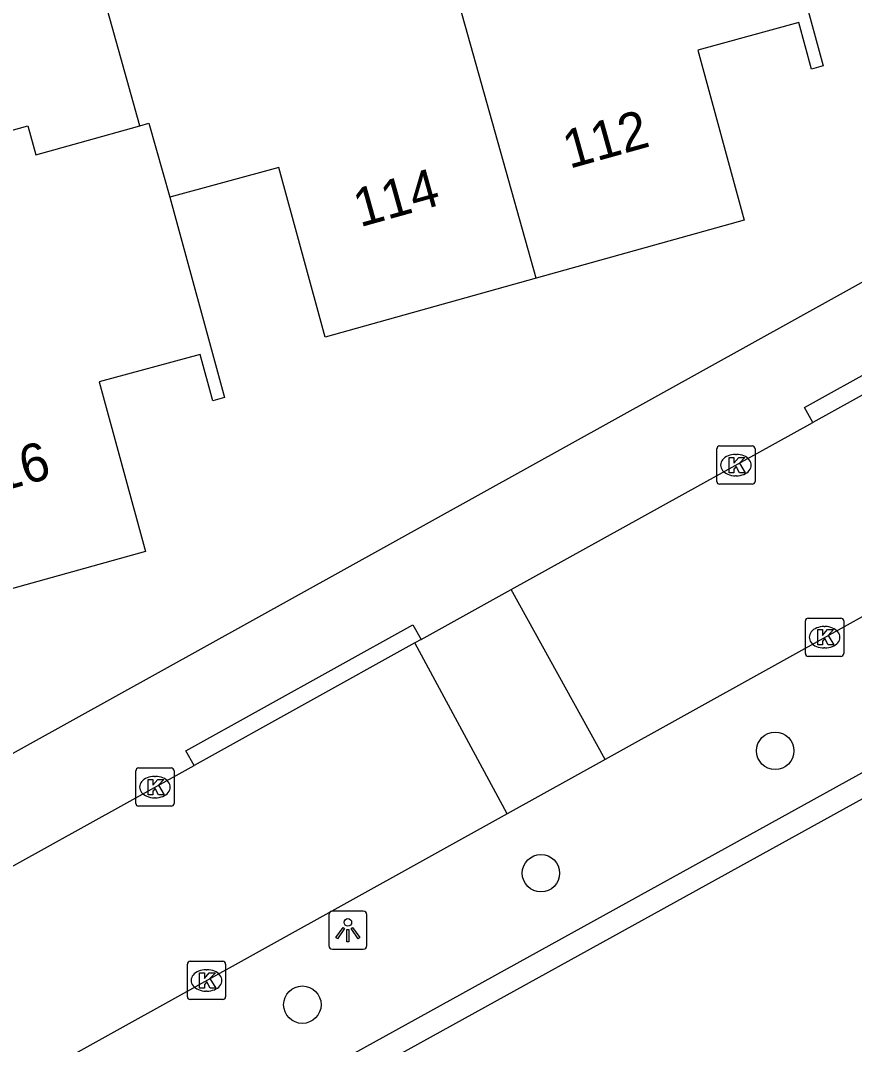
# Model space of a CAD drawing. Extents: x 159628 to 160723, y 388176 to 389416.
# Drawn here: x 160028.09 to 160049.9, y 388401.09 to 388427.86 of the extents above; entities that cross this region are included whole.
import ezdxf

# ---------------------------------------------------------------- set-up
doc = ezdxf.new("R2010")
doc.units = 0
for name, color, linetype in [('IMGEO_Boom', 7, 'Continuous'), ('IMGEO_Haag', 7, 'Continuous'), ('IMGEO_Kolk', 7, 'Continuous'), ('IMGEO_Lichtpunt', 7, 'Continuous'), ('IMGEO_Pand', 7, 'Continuous'), ('IMGEO_Pand_nummerreeks', 7, 'Continuous'), ('IMGEO_Rijbaan_lokaal_open', 7, 'Continuous'), ('IMGEO_Voetpad_open', 7, 'Continuous')]:
    doc.layers.add(name, color=color, linetype=linetype)

msp = doc.modelspace()

# ---------------------------------------------------------------- linework, layer by layer
at = {"layer": 'IMGEO_Boom'}
for centre in [(160047.823, 388408.766), (160041.698, 388405.567), (160035.458, 388402.129)]:
    msp.add_circle(centre, 0.489, dxfattribs=at)
at = {"layer": 'IMGEO_Haag'}
for points in [[(160012.339, 388387.358), (160050.845, 388408.606), (160066.106, 388417.028)], [(160050.181, 388407.555), (160012.505, 388386.764)]]:
    msp.add_lwpolyline(points, dxfattribs=at)
at = {"layer": 'IMGEO_Kolk'}
for p, q in [((160046.295, 388415.81), (160046.295, 388416.662)), ((160046.37, 388416.736), (160047.222, 388416.736)), ((160046.783, 388416.516), (160046.808, 388416.516)), ((160047.296, 388416.662), (160047.296, 388415.81)), ((160046.806, 388415.956), (160046.781, 388415.956)), ((160047.222, 388415.736), (160046.37, 388415.736)), ((160048.688, 388412.235), (160049.54, 388412.235)), ((160048.613, 388411.309), (160048.613, 388412.161)), ((160049.101, 388412.015), (160049.126, 388412.015)), ((160049.614, 388412.161), (160049.614, 388411.309)), ((160049.124, 388411.455), (160049.099, 388411.455)), ((160049.54, 388411.235), (160048.688, 388411.235)), ((160031.102, 388407.392), (160031.102, 388408.244)), ((160031.177, 388408.318), (160032.029, 388408.318)), ((160032.103, 388408.244), (160032.103, 388407.392)), ((160031.59, 388408.098), (160031.615, 388408.098)), ((160031.613, 388407.538), (160031.588, 388407.538)), ((160032.029, 388407.318), (160031.177, 388407.318)), ((160032.451, 388402.338), (160032.451, 388403.19)), ((160032.526, 388403.264), (160033.378, 388403.264)), ((160033.452, 388403.19), (160033.452, 388402.338)), ((160032.939, 388403.044), (160032.964, 388403.044)), ((160032.962, 388402.484), (160032.937, 388402.484)), ((160033.378, 388402.264), (160032.526, 388402.264))]:
    msp.add_line(p, q, dxfattribs=at)
for points in [[(160046.295, 388415.81), (160046.295, 388416.662)], [(160046.37, 388416.736), (160047.222, 388416.736)], [(160047.296, 388416.662), (160047.296, 388415.81)], [(160046.616, 388416.436), (160046.739, 388416.436), (160046.739, 388416.285), (160046.869, 388416.436), (160047.033, 388416.436), (160046.887, 388416.285), (160047.04, 388416.036), (160046.888, 388416.036), (160046.803, 388416.2), (160046.739, 388416.133), (160046.739, 388416.036), (160046.616, 388416.036), (160046.616, 388416.436)], [(160047.222, 388415.736), (160046.37, 388415.736)], [(160048.688, 388412.235), (160049.54, 388412.235)], [(160048.613, 388411.309), (160048.613, 388412.161)], [(160048.934, 388411.935), (160049.057, 388411.935), (160049.057, 388411.784), (160049.187, 388411.935), (160049.351, 388411.935), (160049.205, 388411.784), (160049.358, 388411.535), (160049.206, 388411.535), (160049.121, 388411.699), (160049.057, 388411.632), (160049.057, 388411.535), (160048.934, 388411.535), (160048.934, 388411.935)], [(160049.614, 388412.161), (160049.614, 388411.309)], [(160049.54, 388411.235), (160048.688, 388411.235)], [(160031.102, 388407.392), (160031.102, 388408.244)], [(160031.177, 388408.318), (160032.029, 388408.318)], [(160032.103, 388408.244), (160032.103, 388407.392)], [(160031.423, 388408.018), (160031.546, 388408.018), (160031.546, 388407.867), (160031.676, 388408.018), (160031.84, 388408.018), (160031.694, 388407.867), (160031.847, 388407.618), (160031.695, 388407.618), (160031.61, 388407.782), (160031.546, 388407.715), (160031.546, 388407.618), (160031.423, 388407.618), (160031.423, 388408.018)], [(160032.029, 388407.318), (160031.177, 388407.318)], [(160032.451, 388402.338), (160032.451, 388403.19)], [(160032.526, 388403.264), (160033.378, 388403.264)], [(160033.452, 388403.19), (160033.452, 388402.338)], [(160032.772, 388402.964), (160032.895, 388402.964), (160032.895, 388402.813), (160033.025, 388402.964), (160033.189, 388402.964), (160033.043, 388402.813), (160033.196, 388402.564), (160033.044, 388402.564), (160032.959, 388402.728), (160032.895, 388402.661), (160032.895, 388402.564), (160032.772, 388402.564), (160032.772, 388402.964)], [(160033.378, 388402.264), (160032.526, 388402.264)]]:
    msp.add_lwpolyline(points, dxfattribs=at)
for centre, start, end in [((160046.372, 388416.66), 91.552, 178.448), ((160046.372, 388416.66), 91.552, 178.448), ((160047.22, 388416.66), 1.552, 88.448), ((160047.22, 388416.66), 1.552, 88.448), ((160046.372, 388415.812), 181.552, 268.448), ((160046.372, 388415.812), 181.552, 268.448), ((160047.22, 388415.812), 271.552, 358.448), ((160047.22, 388415.812), 271.552, 358.448), ((160048.69, 388412.159), 91.552, 178.448), ((160048.69, 388412.159), 91.552, 178.448), ((160049.538, 388412.159), 1.552, 88.448), ((160049.538, 388412.159), 1.552, 88.448), ((160048.69, 388411.311), 181.552, 268.448), ((160048.69, 388411.311), 181.552, 268.448), ((160049.538, 388411.311), 271.552, 358.448), ((160049.538, 388411.311), 271.552, 358.448), ((160031.179, 388408.242), 91.552, 178.448), ((160031.179, 388408.242), 91.552, 178.448), ((160032.027, 388408.242), 1.552, 88.448), ((160032.027, 388408.242), 1.552, 88.448), ((160031.179, 388407.394), 181.552, 268.448), ((160031.179, 388407.394), 181.552, 268.448), ((160032.027, 388407.394), 271.552, 358.448), ((160032.027, 388407.394), 271.552, 358.448), ((160032.528, 388403.188), 91.552, 178.448), ((160032.528, 388403.188), 91.552, 178.448), ((160033.376, 388403.188), 1.552, 88.448), ((160033.376, 388403.188), 1.552, 88.448), ((160032.528, 388402.34), 181.552, 268.448), ((160032.528, 388402.34), 181.552, 268.448), ((160033.376, 388402.34), 271.552, 358.448), ((160033.376, 388402.34), 271.552, 358.448)]:
    msp.add_arc(centre, 0.0765, start, end, dxfattribs=at)
for centre, major_axis, ratio, start_param, end_param in [((160046.782, 388416.236), (-0.387, 0.002), 0.722429, 4.712389, 7.853982), ((160046.807, 388416.236), (-0.39, 0.002), 0.717154, 1.570796, 4.712389), ((160049.1, 388411.735), (-0.387, 0.002), 0.722429, 4.712389, 7.853982), ((160049.125, 388411.735), (-0.39, 0.002), 0.717154, 1.570796, 4.712389), ((160031.589, 388407.818), (-0.387, 0.002), 0.722429, 4.712389, 7.853982), ((160031.614, 388407.818), (-0.39, 0.002), 0.717154, 1.570796, 4.712389), ((160032.938, 388402.764), (-0.387, 0.002), 0.722429, 4.712389, 7.853982), ((160032.963, 388402.764), (-0.39, 0.002), 0.717154, 1.570796, 4.712389)]:
    msp.add_ellipse(centre, major_axis=major_axis, ratio=ratio, start_param=start_param, end_param=end_param, dxfattribs=at)
at = {"layer": 'IMGEO_Lichtpunt'}
for p, q in [((160036.149, 388404.481), (160036.149, 388403.674)), ((160036.149, 388404.481), (160036.149, 388403.674)), ((160037.051, 388404.576), (160036.243, 388404.576)), ((160037.051, 388404.576), (160036.243, 388404.576)), ((160037.145, 388403.674), (160037.145, 388404.481)), ((160037.145, 388403.674), (160037.145, 388404.481)), ((160036.243, 388403.58), (160037.051, 388403.58)), ((160036.243, 388403.58), (160037.051, 388403.58))]:
    msp.add_line(p, q, dxfattribs=at)
for points in [[(160036.523, 388404.145), (160036.562, 388404.117), (160036.374, 388403.855), (160036.336, 388403.882), (160036.523, 388404.145)], [(160036.625, 388404.097), (160036.672, 388404.097), (160036.672, 388403.775), (160036.625, 388403.775), (160036.625, 388404.097)], [(160036.735, 388404.117), (160036.773, 388404.144), (160036.96, 388403.882), (160036.921, 388403.854), (160036.735, 388404.117)]]:
    msp.add_lwpolyline(points, dxfattribs=at)
msp.add_circle((160036.648, 388404.279), 0.0994, dxfattribs=at)
for centre, start, end in [((160036.243, 388404.481), 90, 180), ((160036.243, 388404.481), 90, 180), ((160037.051, 388404.481), 0, 90), ((160037.051, 388404.481), 0, 90), ((160036.243, 388403.674), 180, 270), ((160036.243, 388403.674), 180, 270), ((160037.051, 388403.674), 270, 0), ((160037.051, 388403.674), 270, 360)]:
    msp.add_arc(centre, 0.0946, start, end, dxfattribs=at)
at = {"layer": 'IMGEO_Pand'}
for points in [[(160031.212, 388425.107), (160029.369, 388431.694), (160029.553, 388431.745), (160032.6, 388432.599), (160033.06, 388430.96), (160035.288, 388431.584), (160035.966, 388429.164), (160039.07, 388430.033)], [(160047.648, 388431.92), (160049.08, 388426.675), (160048.771, 388426.589), (160048.438, 388427.805), (160045.8, 388427.084), (160047.014, 388422.64), (160041.569, 388421.119)], [(160041.569, 388421.119), (160039.07, 388430.033)], [(160023.453, 388421.374), (160025.773, 388422.024), (160025.155, 388424.233), (160028.275, 388425.106), (160028.488, 388424.344), (160029.65, 388424.67), (160031.212, 388425.107)], [(160031.212, 388425.107), (160031.441, 388425.171), (160031.996, 388423.239)], [(160041.569, 388421.119), (160036.054, 388419.579), (160034.843, 388424.015), (160031.996, 388423.239)], [(160031.996, 388423.239), (160033.425, 388418), (160033.115, 388417.916), (160032.783, 388419.13), (160030.149, 388418.411), (160031.359, 388413.973), (160025.937, 388412.466)]]:
    msp.add_lwpolyline(points, dxfattribs=at)
at = {"layer": 'IMGEO_Rijbaan_lokaal_open'}
for points in [[(160066.558, 388421.402), (160043.379, 388408.543)], [(160054.726, 388420.629), (160048.81, 388417.351)], [(160040.919, 388412.981), (160048.81, 388417.351)], [(160038.567, 388411.679), (160040.919, 388412.981)], [(160043.379, 388408.543), (160040.919, 388412.981)], [(160038.567, 388411.679), (160038.401, 388411.587)], [(160038.401, 388411.587), (160032.629, 388408.386)], [(160040.818, 388407.122), (160038.401, 388411.587)], [(160043.379, 388408.543), (160040.818, 388407.122)], [(160023.266, 388403.198), (160032.629, 388408.386)], [(160040.818, 388407.122), (160011.378, 388390.79)]]:
    msp.add_lwpolyline(points, dxfattribs=at)
at = {"layer": 'IMGEO_Voetpad_open'}
for points in [[(160009.237, 388398.358), (160063.783, 388428.62)], [(160048.81, 388417.351), (160048.591, 388417.738), (160054.529, 388421.036), (160054.726, 388420.629)], [(160032.629, 388408.386), (160032.415, 388408.762), (160038.349, 388412.06), (160038.567, 388411.679)]]:
    msp.add_lwpolyline(points, dxfattribs=at)

# ---------------------------------------------------------------- texts
at = {"layer": 'IMGEO_Pand_nummerreeks'}
for s, rotation, p in [('112', 15.6044, (160042.441, 388423.979)), ('114', 15.6016, (160036.964, 388422.45)), ('116', 15.5329, (160026.786, 388415.318))]:
    msp.add_text(s, height=1, rotation=rotation, dxfattribs=at).set_placement(p)

doc.saveas('drawing.dxf')
